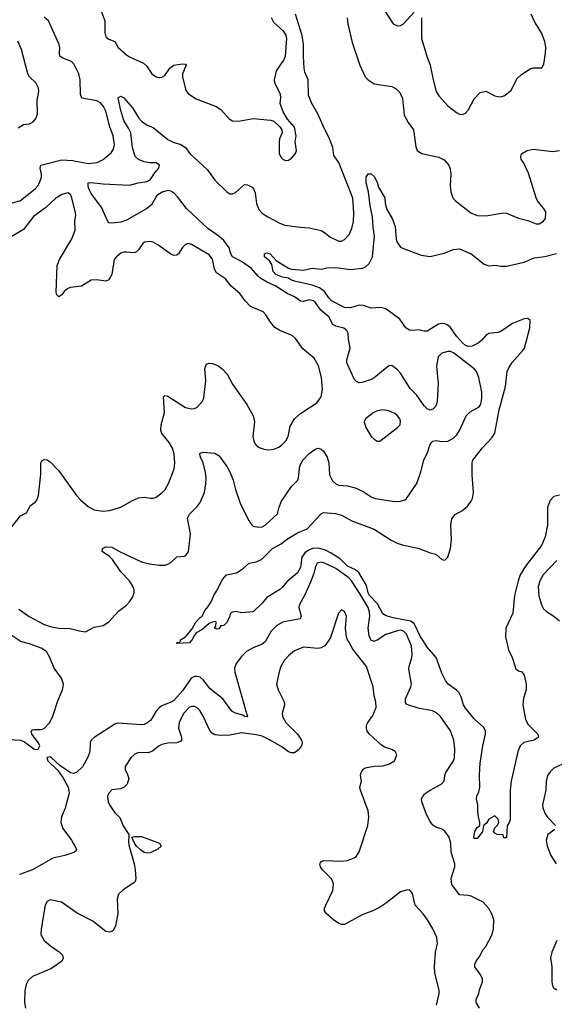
# Model space of a CAD drawing. Header units: inches. Extents: x 2057696 to 2160536, y 827480 to 1016834.
# Tile 292 of 422: x 2090984 to 2094614, y 967537 to 974218. Entities that reach past the tile are written whole.
import ezdxf

# ---------------------------------------------------------------- set-up
doc = ezdxf.new("R2010")
doc.units = ezdxf.units.IN
doc.header["$MEASUREMENT"] = 0
doc.layers.add('C0996', color=7, linetype='Continuous')
doc.layers.add('C0997', color=7, linetype='Continuous')

msp = doc.modelspace()

# ---------------------------------------------------------------- linework, layer by layer
at = {"layer": 'C0996', "color": 5}
for points, elevation in [([(2090910, 969332.6), (2090990, 969330.2), (2091017, 969317), (2091080.2, 969270), (2091090, 969265.5), (2091110, 969267.6), (2091119.9, 969290), (2091110.7, 969310.7), (2091066.5, 969370), (2091061.7, 969390), (2091070, 969398.9), (2091079.2, 969400.8), (2091130, 969401.9), (2091150, 969408.8), (2091188.2, 969450), (2091210, 969492.2), (2091243.6, 969596.4), (2091275.5, 969670), (2091279.9, 969690), (2091280.6, 969710), (2091269, 969750), (2091218.5, 969818.5), (2091189.8, 969890), (2091165.5, 969930), (2091130, 969952.7), (2091050, 969982.4), (2090990, 969998.2), (2090987.2, 970000)], 460), ([(2092652.6, 970000), (2092650, 969995.4), (2092630, 969981), (2092570, 969956), (2092523.7, 969930), (2092490, 969898), (2092453.7, 969850), (2092443, 969817), (2092443.6, 969790), (2092531.4, 969488.6), (2092510, 969489.8), (2092498.5, 969498.5), (2092450, 969511.4), (2092425, 969525), (2092362.9, 969610), (2092278.3, 969678.3), (2092230, 969739.3), (2092210, 969756), (2092190, 969762), (2092170, 969760.9), (2092147.2, 969750), (2092090, 969663.4), (2092030, 969599.1), (2092010, 969585.9), (2091950, 969562.8), (2091930.5, 969549.5), (2091910, 969526.6), (2091874, 969466), (2091852.6, 969447.4), (2091830, 969435.9), (2091807.9, 969432.1), (2091650, 969444.7), (2091630, 969438.5), (2091490, 969347.4), (2091470.3, 969330), (2091461.8, 969310), (2091459.3, 969250), (2091444.2, 969210), (2091411.3, 969148.7), (2091370, 969109.7), (2091350, 969102.4), (2091330, 969107.2), (2091256.5, 969156.5), (2091200.3, 969210), (2091190, 969216.5), (2091169.4, 969210.6), (2091175.5, 969190), (2091242.5, 969122.5), (2091276.4, 969076.4), (2091312.6, 969010), (2091320.2, 968970), (2091293.3, 968866.7), (2091268, 968810), (2091262.7, 968770), (2091277.4, 968730), (2091335.3, 968650), (2091370.5, 968589.5), (2091364.5, 968575.5), (2091352.4, 968567.6), (2091290, 968546.6), (2091210, 968529.4), (2091070.3, 968449.7), (2090983.1, 968416.9)], 460), ([(2093077.6, 970000), (2093056.4, 969970), (2093030, 969955.6), (2093008.4, 969951.6), (2092910, 969961), (2092850, 969934.8), (2092810, 969902.3), (2092779.6, 969870), (2092757.7, 969830), (2092746.3, 969793.7), (2092728.7, 969710), (2092739.5, 969670), (2092780.3, 969590), (2092781.1, 969570), (2092765.7, 969510), (2092768.9, 969490), (2092791.8, 969450), (2092870.3, 969370), (2092896.4, 969330), (2092901.6, 969310), (2092898, 969290), (2092877.1, 969262.9), (2092850, 969243.5), (2092830, 969242.3), (2092810, 969249.8), (2092763.6, 969283.6), (2092690, 969327.5), (2092630, 969356.4), (2092590, 969366.4), (2092490, 969379.2), (2092410, 969363.4), (2092350, 969361.1), (2092310, 969365.7), (2092290, 969377.4), (2092274.4, 969394.4), (2092230, 969491.6), (2092206.6, 969530), (2092190, 969548), (2092170, 969558.3), (2092150, 969558.3), (2092135.5, 969550), (2092097.3, 969510), (2092065.8, 969450), (2092062.8, 969410), (2092083.2, 969350), (2092082.6, 969330), (2092077, 969323), (2092050, 969310.9), (2091990, 969308.3), (2091950, 969299), (2091930, 969289.8), (2091884.8, 969255.2), (2091856.4, 969243.6), (2091790, 969245.1), (2091764.8, 969235.2), (2091739.5, 969210), (2091699.3, 969150), (2091699.3, 969130), (2091716.9, 969096.9), (2091724.4, 969070), (2091714.4, 969030), (2091694.4, 969010), (2091670, 968998.3), (2091610, 968991.1), (2091588.7, 968970), (2091580.3, 968950), (2091584.7, 968910), (2091594.9, 968890), (2091630, 968836), (2091663.7, 968803.7), (2091687.1, 968747.1), (2091726, 968690), (2091721.7, 968638.3), (2091724.2, 968615.8), (2091760.2, 968490), (2091768.9, 968450), (2091773.4, 968390), (2091768.8, 968371.2), (2091759.6, 968360.4), (2091685.9, 968314.1), (2091655.9, 968284.1), (2091645.2, 968250), (2091650.3, 968150), (2091634, 968070), (2091620.7, 968039.3), (2091610.2, 968029.8), (2091593.8, 968026.2), (2091569.6, 968030), (2091481.1, 968101.1), (2091375.2, 968155.2), (2091269, 968230), (2091190, 968246), (2091170, 968235.1), (2091157.1, 968210), (2091130.4, 968050), (2091128.2, 968010), (2091150.5, 967970), (2091192.7, 967932.7), (2091253.1, 967893.1), (2091274, 967870), (2091279.5, 967850), (2091270.4, 967830), (2091200.8, 967779.2), (2091070, 967725.1), (2091042.2, 967697.8), (2091028.5, 967671.5), (2091019.7, 967630), (2091017.3, 967550), (2091024.4, 967510)], 480), ([(2092146.8, 970000), (2092136, 969990), (2092050, 969986), (2092050, 969991), (2092068.4, 969991.6), (2092074, 970000)], 440), ([(2093814, 967530), (2093832.6, 967610), (2093832.8, 967630), (2093803, 967750), (2093799.7, 967790), (2093808.2, 967890), (2093819.6, 967950), (2093816.2, 967990), (2093788.4, 968050), (2093752.6, 968110), (2093724, 968150), (2093669.8, 968209.8), (2093650, 968288.7), (2093636, 968310), (2093630, 968314.5), (2093610, 968312), (2093570, 968299.6), (2093474.7, 968225.3), (2093426.1, 968193.9), (2093387, 968173), (2093310, 968145), (2093190, 968078.2), (2093170, 968078.6), (2093150, 968086.1), (2093113.6, 968110), (2093068.1, 968150), (2093054.6, 968170), (2093054.2, 968190), (2093061.5, 968210), (2093110.8, 968310), (2093114, 968350), (2093109.8, 968370), (2093098, 968390), (2093039.7, 968450), (2093026.6, 968470), (2093021.6, 968490), (2093024.4, 968495.6), (2093034.1, 968505.8), (2093050, 968512.2), (2093171.6, 968508.4), (2093210, 968512.4), (2093255.6, 968530), (2093270, 968542), (2093290, 968570.7), (2093347.6, 968750), (2093355.3, 968810), (2093349.8, 968850), (2093297.4, 968990), (2093293.6, 969010), (2093305.1, 969050), (2093298.4, 969090), (2093302, 969110), (2093313.2, 969130), (2093330, 969142), (2093390, 969153.4), (2093450, 969154.8), (2093490, 969166), (2093528.7, 969190), (2093544, 969230), (2093532.5, 969252.5), (2093510, 969265.2), (2093461.6, 969281.6), (2093438.3, 969298.3), (2093359.5, 969370), (2093343.6, 969390), (2093338, 969410), (2093339.7, 969430), (2093348, 969450), (2093382.4, 969497.6), (2093403.5, 969550), (2093403.1, 969590), (2093391.6, 969630), (2093383.7, 969690), (2093338, 969830), (2093246.7, 969946.7), (2093216.8, 970000)], 480), ([(2093393.7, 970000), (2093390, 969998.5), (2093386, 970000)], 460), ([(2094106.8, 967510), (2094082.3, 967550), (2094082.3, 967570), (2094101.8, 967610), (2094105.6, 967634.4), (2094126.3, 967690), (2094126.5, 967710), (2094115.2, 967735.2), (2094073.1, 967790), (2094074.2, 967810), (2094084.2, 967830), (2094103.5, 967856.5), (2094130.5, 967909.5), (2094148.4, 967930), (2094191.3, 968010), (2094200.4, 968050), (2094203.8, 968110), (2094190.5, 968150), (2094170, 968186), (2094130, 968229.1), (2094049.9, 968269.9), (2094030, 968276.1), (2093970, 968279.8), (2093917.7, 968350), (2093912.6, 968390), (2093937.7, 968470), (2093938.5, 968490), (2093913, 968570), (2093911.6, 968630), (2093900.8, 968670), (2093870, 968712.1), (2093850, 968724.8), (2093810, 968738.2), (2093790, 968752.7), (2093770, 968776.3), (2093745.5, 968825.5), (2093713.7, 968910), (2093712.4, 968930), (2093730, 968961.8), (2093770, 968990.3), (2093845.2, 969030), (2093866, 969050), (2093869.4, 969090), (2093878, 969110), (2093929.6, 969190), (2093935.8, 969210), (2093938.9, 969270), (2093932.4, 969330), (2093910, 969391.8), (2093840.4, 969490), (2093814.6, 969514.6), (2093787.8, 969527.8), (2093690, 969546.7), (2093625.6, 969565.6), (2093611.5, 969571.5), (2093603.9, 969583.9), (2093604.2, 969610), (2093640.4, 969690), (2093643.5, 969710), (2093627.1, 969810), (2093628.5, 969830), (2093646.4, 969890), (2093647.9, 969912.1), (2093644, 969970), (2093631, 970000)], 460), ([(2094289.4, 970000), (2094302.2, 969942.2), (2094326.7, 969890), (2094352.8, 969812.8), (2094370, 969800.5), (2094392.5, 969792.5), (2094410, 969771.3), (2094423.8, 969710), (2094422.4, 969670), (2094404.8, 969615.2), (2094399, 969570), (2094417.4, 969470), (2094435.9, 969435.9), (2094502, 969370), (2094506.8, 969350), (2094478, 969330), (2094407.1, 969312.9), (2094383.1, 969290), (2094366.9, 969253.1), (2094321.7, 969050), (2094314.9, 968990), (2094314.3, 968790), (2094310, 968774), (2094293, 968747), (2094290, 968666), (2094270, 968666), (2094266, 968686), (2094226, 968690), (2094210, 968698), (2094202, 968710), (2094210, 968734), (2094228.4, 968751.6), (2094238, 968770), (2094233.6, 968793.6), (2094210, 968815.3), (2094170, 968793.2), (2094154, 968766), (2094132, 968750), (2094127.3, 968710), (2094094.7, 968665.3), (2094090, 968660.9), (2094070, 968661.2), (2094066.9, 968670), (2094074, 968710), (2094090, 968736), (2094109, 968751), (2094109.2, 968770), (2094098, 968810), (2094094, 968850), (2094095.3, 968890), (2094085.2, 968930), (2094087.3, 968950), (2094100.5, 968979.5), (2094107.4, 969010), (2094105, 969095), (2094110, 969172), (2094127.8, 969290), (2094147.5, 969370), (2094145.5, 969390), (2094134.5, 969414.5), (2094070, 969474), (2094010, 969547.1), (2093997.1, 969570), (2093982.3, 969622.3), (2093968.8, 969650), (2093950, 969668.8), (2093893, 969710), (2093874.6, 969734.6), (2093850, 969784.2), (2093810.9, 969890.9), (2093750, 969959.6), (2093725, 970000)], 440), ([(2094670, 969166.6), (2094610, 969138.3), (2094584.8, 969115.2), (2094567, 969090), (2094557.6, 969050), (2094557, 968990), (2094534, 968890), (2094535.8, 968870), (2094552.2, 968830), (2094567.5, 968807.5), (2094623, 968750)], 460), ([(2094616.5, 968723.5), (2094570.3, 968689.7), (2094558.4, 968650), (2094564.9, 968610), (2094590, 968546.8), (2094625.3, 968490)], 460), ([(2094631.6, 967970), (2094597.3, 967890), (2094588.5, 967851.5), (2094596.1, 967790), (2094597.7, 967690), (2094602.3, 967662.3), (2094608.9, 967648.9), (2094630, 967635)], 460)]:
    msp.add_lwpolyline(points, dxfattribs=dict(at, elevation=elevation))
at = {"layer": 'C0996', "color": 5, "elevation": 480}
msp.add_lwpolyline([(2091850, 968561.4), (2091830, 968567.8), (2091804.3, 968584.3), (2091776.9, 968610), (2091762.9, 968630), (2091746, 968670), (2091763.7, 968676.3), (2091810, 968674.6), (2091934, 968630), (2091944.9, 968610), (2091923, 968590), (2091870, 968565.1)], close=True, dxfattribs=at)
at = {"layer": 'C0997', "color": 5}
for points, elevation in [([(2091510.3, 974350), (2091561.8, 974210), (2091562, 974130), (2091570, 974102.4), (2091590, 974085.2), (2091630.2, 974070.2), (2091651.8, 974030), (2091710, 973978.9), (2091730, 973965.2), (2091824.1, 973924.1), (2091844.2, 973904.2), (2091880.4, 973850), (2091910, 973830.4), (2091930, 973824.9), (2091950, 973828.5), (2091970, 973839.5), (2092003.5, 973890), (2092030, 973908.9), (2092090, 973919.6), (2092110, 973916.3), (2092114.4, 973910), (2092090.3, 973850), (2092088.9, 973830), (2092110, 973746), (2092116.4, 973730), (2092130, 973714.9), (2092182, 973682), (2092317.3, 973630), (2092348.8, 973608.8), (2092406, 973546), (2092430, 973530.7), (2092470, 973530.5), (2092570, 973548.5), (2092690, 973536.3), (2092710.6, 973530.6), (2092751.1, 973491.1), (2092764.7, 973470), (2092766, 973450), (2092747.7, 973410), (2092744.9, 973390), (2092744.9, 973310), (2092754.8, 973290), (2092772, 973270), (2092790, 973262.8), (2092810, 973264.7), (2092830, 973278), (2092857.2, 973310), (2092862.7, 973330), (2092855.1, 973390), (2092860.9, 973430), (2092850, 973488), (2092802.7, 973542.7), (2092772, 973592), (2092752.7, 973650), (2092758, 973690), (2092755.1, 973710), (2092715.6, 973790), (2092713.3, 973810), (2092727.8, 973870), (2092776.5, 973943.5), (2092787.9, 973970), (2092797.7, 974090), (2092792.5, 974112.5), (2092778.2, 974138.2), (2092710, 974198.2), (2092693.1, 974230)], 480), ([(2093461.2, 974281.2), (2093520.5, 974190), (2093550, 974175.8), (2093570, 974179.5), (2093590, 974190.4), (2093662, 974270)], 480), ([(2090927.8, 972972.2), (2090990, 972991), (2091089.1, 973070), (2091106.3, 973090), (2091118.9, 973110), (2091132.1, 973150), (2091133.2, 973170), (2091122.8, 973210), (2091128.4, 973231.6), (2091270, 973266.6), (2091343.5, 973263.5), (2091450, 973242.6), (2091510, 973249.1), (2091550, 973270.3), (2091604.5, 973315.5), (2091620.5, 973339.5), (2091627.4, 973370), (2091618.5, 973430), (2091596.2, 973490), (2091570, 973596.3), (2091554, 973630), (2091533.5, 973653.5), (2091507.2, 973667.2), (2091405.1, 973685.1), (2091397.2, 973710), (2091395.4, 973810), (2091384.5, 973850), (2091353, 973913), (2091334.8, 973934.8), (2091276.3, 973956.3), (2091257, 973970), (2091253.9, 973990), (2091257.4, 974030), (2091253.1, 974050), (2091180.7, 974210), (2091150, 974236.1)], 480), ([(2090978.7, 970218.7), (2091048.2, 970168.3), (2091150, 970115.1), (2091190, 970099.4), (2091250, 970089.4), (2091327.8, 970087.8), (2091390, 970070.3), (2091430, 970064.2), (2091490, 970095.8), (2091550, 970107.3), (2091590, 970132.7), (2091656, 970204), (2091710, 970245.3), (2091730, 970267), (2091750, 970297.1), (2091762, 970330), (2091761.4, 970350), (2091754.4, 970370), (2091730.6, 970410), (2091670, 970470.9), (2091615, 970555), (2091594.9, 970574.9), (2091543.7, 970610), (2091546, 970630), (2091570, 970640.3), (2091610, 970638.3), (2091666.2, 970606.2), (2091810, 970539.3), (2091864.9, 970524.9), (2091930, 970516.2), (2091970, 970517.3), (2091990, 970523.6), (2092010, 970535.8), (2092050, 970572.4), (2092102, 970578), (2092110, 970581), (2092122.9, 970597.1), (2092129.7, 970610.3), (2092135.5, 970644.5), (2092144, 970730), (2092123.5, 970836.5), (2092137.3, 970862.7), (2092190, 970915.3), (2092210, 970941.6), (2092237.7, 971010), (2092247.6, 971067.6), (2092249.8, 971110), (2092244.5, 971144.5), (2092229.8, 971210), (2092211.3, 971250), (2092207.1, 971270), (2092210, 971276.3), (2092230, 971283.7), (2092310, 971276.4), (2092337.5, 971257.5), (2092390, 971186), (2092410, 971150.6), (2092433.9, 971093.9), (2092448.4, 971030), (2092482.4, 970930), (2092538.7, 970818.7), (2092550, 970800.7), (2092570, 970782), (2092606.3, 970773.7), (2092630, 970776.3), (2092650, 970787.7), (2092734.6, 970865.4), (2092746, 970910), (2092762.3, 970950), (2092828.5, 971050), (2092870, 971090.5), (2092877.1, 971110), (2092885.4, 971190), (2092905.4, 971230), (2092950, 971274.2), (2092990, 971304), (2093010, 971311.3), (2093030, 971304.9), (2093046, 971290), (2093071.4, 971250), (2093083.2, 971210), (2093087.8, 971130), (2093108.9, 971088.9), (2093130, 971068.9), (2093150, 971059.6), (2093210, 971054.7), (2093261.7, 971041.7), (2093315.8, 971015.8), (2093370, 970981.3), (2093398, 970970), (2093530, 970948.2), (2093570, 970950.4), (2093599.7, 970960.3), (2093611.3, 970968.7), (2093680.5, 971070), (2093708.4, 971150), (2093728.3, 971230), (2093754.8, 971285.2), (2093768.5, 971331.5), (2093780.9, 971350), (2093790, 971359.1), (2093810, 971363), (2093850, 971356.4), (2093890, 971357.6), (2093930, 971378), (2093950, 971399.1), (2093969.6, 971430), (2094015.6, 971530), (2094043.6, 971556.4), (2094102.9, 971590), (2094115.8, 971610), (2094122.6, 971650), (2094122.4, 971690), (2094100.7, 971790), (2094084.5, 971830), (2094069.3, 971850), (2093930, 971957), (2093910, 971967), (2093890, 971967.6), (2093850, 971955.4), (2093826.3, 971930), (2093813.3, 971866.7), (2093824.9, 971750), (2093819.3, 971630), (2093813.7, 971606.3), (2093804, 971590), (2093790, 971576), (2093770.5, 971569.5), (2093750, 971578), (2093730, 971598), (2093681.1, 971670), (2093635.6, 971715.6), (2093570, 971819.7), (2093550, 971842), (2093510, 971871.3), (2093490, 971869.6), (2093390, 971787.4), (2093370, 971776), (2093310, 971755.8), (2093290, 971754), (2093270, 971762), (2093257.4, 971777.4), (2093204.4, 971890), (2093204.4, 971910), (2093227.1, 971990), (2093215.8, 972050), (2093215.1, 972090), (2093204.2, 972110), (2093184.2, 972124.2), (2093130, 972139.2), (2093110.7, 972150.7), (2093082.6, 972202.6), (2093027.5, 972247.5), (2092990, 972300.3), (2092976.9, 972310), (2092950, 972316.2), (2092910, 972305), (2092890, 972308.7), (2092850, 972337.3), (2092799.6, 972359.6), (2092722.4, 972410), (2092658.9, 972438.9), (2092622.1, 972462.1), (2092600.6, 972480.6), (2092558, 972530), (2092490, 972577.8), (2092429.6, 972609.6), (2092418.3, 972630), (2092406.1, 972670), (2092370, 972719.7), (2092336.3, 972750), (2092261.9, 972801.9), (2092116.4, 972936.4), (2092055.9, 973015.9), (2092030, 973042.8), (2092010, 973054.7), (2091990, 973059), (2091951.2, 973048.8), (2091915.8, 973024.2), (2091878.7, 972961.3), (2091845.3, 972934.7), (2091710, 972857.4), (2091670, 972844.1), (2091610, 972837), (2091590, 972839.3), (2091576.9, 972856.9), (2091541.1, 972941.1), (2091470, 973038.4), (2091454.3, 973070), (2091447.9, 973090), (2091449.7, 973110), (2091467.3, 973112.7), (2091550, 973103.6), (2091730, 973095.8), (2091788.7, 973111.3), (2091850, 973119.5), (2091870, 973132.2), (2091900.9, 973179.1), (2091929.7, 973210), (2091933, 973230), (2091910, 973247.6), (2091870, 973246.8), (2091830, 973254.2), (2091790, 973269.2), (2091768.2, 973290), (2091750.5, 973350), (2091738.1, 973450), (2091722.9, 973482.9), (2091690, 973534), (2091670, 973601.2), (2091653.6, 973686.4), (2091654, 973690), (2091670, 973699.1), (2091690, 973687.3), (2091750, 973620.7), (2091793.1, 973550), (2091810.4, 973530), (2091850, 973502), (2091890, 973485.5), (2091990, 973404), (2092030, 973384.4), (2092072.6, 973372.6), (2092110, 973350.3), (2092140.3, 973310), (2092259.5, 973199.5), (2092310, 973128.5), (2092390, 973050.4), (2092410, 973037.1), (2092430, 973035.5), (2092450, 973046.4), (2092510, 973099.3), (2092530, 973098.4), (2092561.7, 973081.7), (2092572.2, 973070), (2092582.7, 973042.7), (2092591.3, 972971.3), (2092607.2, 972930), (2092630, 972906), (2092663.4, 972883.4), (2092754, 972834), (2092783.5, 972823.5), (2092890, 972809.2), (2092950, 972806.7), (2093030, 972787.2), (2093054.1, 972774.1), (2093090, 972744.9), (2093150, 972714.9), (2093170, 972715.8), (2093190, 972726.7), (2093220.1, 972759.9), (2093239.8, 972800.2), (2093250.7, 972849.3), (2093253.6, 972906.4), (2093246.8, 973006.7), (2093151.6, 973250), (2093117.5, 973297.5), (2093109.8, 973350), (2093088.5, 973410), (2093041.6, 973501.6), (2093010, 973575.3), (2092966.4, 973650), (2092946, 973706), (2092942, 973810), (2092920.9, 973860.9), (2092915.4, 973890), (2092910.4, 973970), (2092911.8, 974050), (2092901.7, 974110), (2092855.8, 974255.8)], 460), ([(2093206.5, 974230), (2093211.3, 974190), (2093242.2, 974062.2), (2093294, 973910), (2093330.4, 973830), (2093348.9, 973808.9), (2093390, 973783.1), (2093510, 973764.6), (2093540.7, 973750), (2093564.8, 973724.8), (2093583.6, 973683.6), (2093594.4, 973570), (2093620.6, 973520.6), (2093657, 973470), (2093674.4, 973354.4), (2093682, 973330), (2093711.3, 973310), (2093830, 973286), (2093867.1, 973267.1), (2093898, 973230), (2093906.9, 973206.9), (2093910.4, 973170.4), (2093906.7, 973090), (2093912, 973050), (2093924.9, 973010), (2093943, 972990), (2094047.3, 972907.3), (2094090, 972890.4), (2094150, 972886.4), (2094270, 972907.7), (2094290, 972904.9), (2094370, 972870.4), (2094434.6, 972854.6), (2094490, 972832.4), (2094510, 972832.2), (2094540.7, 972850), (2094554.3, 972870), (2094555.8, 972910), (2094547.8, 972930), (2094500.5, 972990), (2094491.3, 973010), (2094437.5, 973177.5), (2094404, 973250), (2094389.8, 973270), (2094385.7, 973290), (2094391.2, 973308.8), (2094430, 973330.4), (2094470, 973339.5), (2094604.5, 973324.5), (2094648.7, 973330)], 460), ([(2093711.1, 974231.1), (2093711.3, 974090), (2093747.4, 973970), (2093771.7, 973910), (2093790.2, 973810), (2093811.7, 973730), (2093830, 973700.4), (2093890, 973634.4), (2093950, 973588.2), (2093970, 973578), (2093990, 973575.5), (2094010, 973584.9), (2094030, 973604.9), (2094070, 973680.5), (2094110, 973724), (2094150, 973734), (2094210, 973702), (2094230, 973696.3), (2094250, 973695.5), (2094270, 973701.6), (2094290, 973712.7), (2094320.1, 973739.9), (2094361.3, 973818.7), (2094390, 973847.2), (2094450, 973884.2), (2094470.4, 973890.4), (2094530, 973891.3), (2094543.2, 973916.8), (2094554.2, 973990), (2094555.3, 974030), (2094549.8, 974070), (2094526.1, 974130), (2094481.4, 974201.4), (2094456.2, 974256.2)], 480), ([(2090974.7, 973485.3), (2091010, 973505.8), (2091050, 973512), (2091075.9, 973524.1), (2091093.3, 973546.7), (2091104.1, 973575.9), (2091102.8, 973670), (2091114, 973730), (2091112.5, 973752.5), (2091093.5, 973790), (2091050.3, 973830.3), (2091038.3, 973850), (2090996.3, 974016.3), (2090972.4, 974072.4)], 520), ([(2092074, 970000), (2092076.4, 970003.6), (2092075.3, 970010), (2092110, 970030.7), (2092154.5, 970085.5), (2092179.3, 970130), (2092210, 970162), (2092224, 970170), (2092241.2, 970210), (2092263.7, 970236.3), (2092286.6, 970273.4), (2092301.2, 970310), (2092320.9, 970339.1), (2092361.5, 970418.5), (2092388.7, 970450), (2092456.5, 970463.5), (2092504.1, 970495.9), (2092542, 970530), (2092590, 970538.7), (2092625.8, 970554.2), (2092700.4, 970630), (2092759.7, 970660.3), (2092794.5, 970690), (2092870, 970735), (2092935.7, 970764.3), (2093030, 970866), (2093046.1, 970873.9), (2093127.9, 970867.9), (2093170, 970855.2), (2093238, 970818), (2093390, 970760.2), (2093505.3, 970685.3), (2093545.8, 970665.8), (2093590, 970651.6), (2093690, 970632.3), (2093770, 970600.3), (2093810, 970592), (2093850, 970555.8), (2093870, 970550.4), (2093890, 970570.5), (2093908.9, 970630), (2093915.4, 970690), (2093911.9, 970788.1), (2093918.3, 970830), (2093940.6, 970859.4), (2093991.4, 970888.7), (2094024.1, 970915.9), (2094049.9, 970950), (2094058.2, 970970), (2094065.3, 971010), (2094055.6, 971130), (2094056.1, 971210), (2094060.6, 971230), (2094124.4, 971310), (2094190, 971379.6), (2094210, 971413.4), (2094240.3, 971570), (2094282.2, 971730), (2094294.5, 971830), (2094304.5, 971855.5), (2094327.6, 971892.4), (2094398.3, 971970), (2094411.2, 971990), (2094446.7, 972126.7), (2094450, 972177.2), (2094434, 972190), (2094410, 972188.3), (2094330, 972156.3), (2094250, 972103.2), (2094230, 972096.4), (2094170, 972088.6), (2094150, 972075.4), (2094119.9, 972040.1), (2094097.7, 972022.3), (2094056.3, 972003.7), (2094030, 972001.4), (2094010, 972008.1), (2093990, 972025), (2093949.9, 972070), (2093908.9, 972128.9), (2093890, 972145.2), (2093870, 972153.8), (2093850, 972157), (2093827.4, 972152.6), (2093750, 972104.4), (2093730, 972104.2), (2093694.6, 972114.6), (2093651.7, 972108.3), (2093630, 972111), (2093606.3, 972126.3), (2093565.1, 972185.1), (2093470, 972256.8), (2093434.4, 972265.6), (2093370, 972260.7), (2093318.1, 972278.1), (2093290, 972280.6), (2093230, 972263.9), (2093190, 972264.5), (2093101.7, 972310), (2093082, 972330), (2093054.6, 972374.6), (2093018.9, 972398.9), (2092970, 972417.3), (2092850, 972443.2), (2092829.6, 972450), (2092810, 972464), (2092767.3, 972470), (2092724.2, 972490), (2092705.4, 972510), (2092697, 972557), (2092680.7, 972580.7), (2092647, 972610), (2092645.2, 972630), (2092664.5, 972635.5), (2092684.7, 972630), (2092724.5, 972584.5), (2092810, 972531.3), (2092830, 972524.7), (2092910, 972518.8), (2092970, 972532.4), (2093030, 972525.5), (2093070, 972534), (2093130, 972536.1), (2093230, 972522.3), (2093308.4, 972531.6), (2093330, 972538.8), (2093356.4, 972563.6), (2093380.5, 972610), (2093393.2, 972750), (2093383.2, 972810), (2093378.9, 972878.9), (2093363.3, 972956.7), (2093352, 973050), (2093335.6, 973110), (2093335.3, 973150), (2093350, 973172), (2093370, 973171), (2093390, 973154.8), (2093410, 973116), (2093421.1, 973081.1), (2093462.8, 973010), (2093464.7, 972970), (2093477.3, 972930), (2093512.2, 972870), (2093533.7, 972813.7), (2093539.5, 972730), (2093544.9, 972710), (2093570, 972675.5), (2093590, 972666), (2093710, 972619.1), (2093770, 972610.7), (2093866.2, 972633.8), (2093930, 972659.3), (2093970, 972663.7), (2094049.1, 972629.1), (2094138.5, 972558.5), (2094170, 972547.2), (2094210, 972552.2), (2094250, 972546.3), (2094290, 972546.5), (2094410, 972572.9), (2094477.3, 972602.7), (2094550, 972610.2), (2094629.2, 972630.8)], 440), ([(2090930, 970776.3), (2090989.6, 970850.4), (2091030, 970870.7), (2091058, 970922), (2091090, 970943.1), (2091101.4, 970958.6), (2091111.5, 970988.5), (2091118.7, 971050), (2091126.9, 971133.1), (2091128.7, 971211.3), (2091135.1, 971224.9), (2091150, 971234.4), (2091170, 971230.4), (2091190, 971217.6), (2091250, 971157.6), (2091369, 970990), (2091398.3, 970958.3), (2091450, 970914.9), (2091490, 970893.1), (2091550, 970883.6), (2091592.7, 970887.3), (2091669.6, 970910.4), (2091746.2, 970953.8), (2091790, 970972.7), (2091830, 970978.4), (2091870, 970970.4), (2091890, 970972), (2091910, 970978.7), (2091950, 971007.2), (2091971.2, 971030), (2091994, 971070), (2092033.3, 971170), (2092038.3, 971210), (2092033.5, 971270), (2092021.8, 971310), (2091999.4, 971350), (2091950, 971409.8), (2091943.2, 971430), (2091944.6, 971470), (2091967.2, 971552.8), (2091961.1, 971658.9), (2091970, 971667.7), (2091990, 971662.6), (2092110, 971586.9), (2092150, 971578), (2092170, 971579.5), (2092190, 971588.5), (2092225.4, 971630), (2092233.3, 971650), (2092248.6, 971770), (2092241.6, 971850), (2092247.6, 971872.4), (2092257.5, 971882.5), (2092270, 971887.7), (2092290, 971886), (2092330, 971872), (2092359.1, 971850), (2092392.7, 971812.7), (2092430, 971744.9), (2092527.3, 971607.3), (2092568.2, 971530), (2092577.6, 971490), (2092566.7, 971390), (2092575.8, 971350), (2092590.2, 971330.2), (2092610, 971315.8), (2092644.2, 971304.2), (2092670, 971299.6), (2092710, 971303.2), (2092743, 971317), (2092761.3, 971330), (2092790, 971360.4), (2092806.9, 971390), (2092819.5, 971460.5), (2092849.6, 971510), (2092890, 971546), (2093001.1, 971618.9), (2093030, 971658.8), (2093040.4, 971710), (2093033.1, 971790), (2093013.1, 971870), (2092982.4, 971922.4), (2092905.7, 971985.7), (2092855.7, 972055.7), (2092834.8, 972074.8), (2092749.9, 972109.9), (2092716.9, 972130), (2092686.6, 972166.6), (2092656.1, 972216.1), (2092636.2, 972236.2), (2092550, 972271.1), (2092514, 972310), (2092479.3, 972359.3), (2092420.7, 972410), (2092380.4, 972460.4), (2092319.6, 972499.6), (2092306.1, 972526.1), (2092292, 972592), (2092270, 972623), (2092150, 972692), (2092130, 972699.3), (2092110, 972693.2), (2092090, 972673.2), (2092062.8, 972630), (2092050, 972619.3), (2092030, 972618), (2092010, 972627), (2091921.6, 972690), (2091890, 972707.4), (2091866.8, 972713.2), (2091831.4, 972708.6), (2091820.4, 972699.6), (2091790, 972655.6), (2091770, 972638), (2091750, 972635.4), (2091710, 972641.5), (2091690, 972639.8), (2091670, 972633.5), (2091640.3, 972610), (2091625.2, 972590), (2091609.4, 972490), (2091588.2, 972451.8), (2091570, 972444.5), (2091506.6, 972453.4), (2091470, 972449.8), (2091402.8, 972410), (2091330, 972400.8), (2091310, 972392.9), (2091286.4, 972373.6), (2091270, 972351.3), (2091250, 972337), (2091237, 972350), (2091232.8, 972370), (2091238.1, 972550), (2091253.6, 972590), (2091338.4, 972730), (2091361.4, 972790), (2091358.5, 972850), (2091365.7, 972890), (2091363.5, 972910), (2091336.8, 973016.8), (2091330, 973031.5), (2091310, 973042.3), (2091270, 973031.3), (2091230, 973008), (2091159.3, 972940.7), (2091077.9, 972882.1), (2091010, 972793.9), (2090919.2, 972740.8)], 480), ([(2094648.4, 970991.6), (2094610, 970982), (2094585.2, 970954.8), (2094568.5, 970910), (2094568.2, 970790), (2094552.7, 970710), (2094527.9, 970650), (2094418.2, 970510), (2094382.6, 970450), (2094368.1, 970410), (2094343.8, 970310), (2094332, 970190), (2094285.5, 970090), (2094282.8, 970030), (2094289.4, 970000)], 440), ([(2093725, 970000), (2093706.4, 970030), (2093661.3, 970121.3), (2093637.4, 970137.4), (2093518.9, 970158.9), (2093472.3, 970172.3), (2093450, 970185.7), (2093414.3, 970254.3), (2093358.7, 970310), (2093348.9, 970330), (2093339, 970379), (2093287.1, 970467.1), (2093264.7, 970484.7), (2093210, 970509.5), (2093160, 970560), (2093098.2, 970598.2), (2093059.5, 970619.5), (2093012.4, 970632.4), (2092971.3, 970628.7), (2092943, 970617), (2092920.7, 970599.3), (2092898.7, 970570), (2092890, 970501.2), (2092870, 970464), (2092796.9, 970403.1), (2092770, 970369.6), (2092750, 970352.3), (2092662.7, 970297.3), (2092630, 970258), (2092570, 970200.9), (2092493.2, 970193.2), (2092450, 970202), (2092430, 970198), (2092412, 970188), (2092411.3, 970170), (2092390, 970128), (2092370, 970108), (2092350, 970106), (2092335.3, 970084.7), (2092323.1, 970083.1), (2092306, 970090), (2092316.4, 970103.6), (2092318, 970130), (2092313.6, 970133.6), (2092294, 970130), (2092270, 970121.2), (2092221.1, 970078.9), (2092183.1, 970056.9), (2092166, 970034), (2092153.7, 970006.3), (2092146.8, 970000)], 440), ([(2093386, 970000), (2093370, 970006), (2093357.7, 970037.7), (2093349.9, 970089.9), (2093360.3, 970170), (2093358.6, 970198.6), (2093349.4, 970230), (2093290, 970331.4), (2093237.4, 970410), (2093218.4, 970430), (2093130, 970494.7), (2093050, 970532.7), (2093030, 970537), (2093003.9, 970530), (2092991.9, 970508.1), (2092980.6, 970459.4), (2092959.4, 970400.6), (2092917.8, 970310), (2092884.4, 970250), (2092879.6, 970230), (2092894.3, 970170), (2092888.5, 970151.5), (2092790, 970135.5), (2092770, 970129.8), (2092730, 970107.3), (2092691.6, 970068.4), (2092652.6, 970000)], 460), ([(2094630, 970548.6), (2094537.8, 970450), (2094515.6, 970410), (2094504.7, 970370), (2094509.3, 970309.3), (2094527.9, 970247.9), (2094541.3, 970221.3), (2094561.5, 970201.5), (2094610, 970170.4), (2094650, 970139.5)], 460), ([(2093216.8, 970000), (2093210.7, 970010.7), (2093203.9, 970030), (2093196.4, 970090), (2093203.7, 970170), (2093190, 970201.2), (2093170, 970213.2), (2093148.5, 970191.5), (2093095.2, 970024.8), (2093077.6, 970000)], 480), ([(2093631, 970000), (2093610, 970048.6), (2093590, 970069.8), (2093570, 970074.7), (2093550, 970071.3), (2093470, 970047.1), (2093410, 970006.6), (2093393.7, 970000)], 460), ([(2090987.2, 970000), (2090911.6, 970050)], 460)]:
    msp.add_lwpolyline(points, dxfattribs=dict(at, elevation=elevation))
at = {"layer": 'C0997', "color": 5, "elevation": 480}
msp.add_lwpolyline([(2093450, 971569.6), (2093410, 971562.9), (2093384, 971550), (2093330.8, 971510), (2093322.8, 971490), (2093334, 971450), (2093370, 971390.8), (2093390, 971370.8), (2093410, 971358.8), (2093430, 971358.8), (2093549.4, 971450), (2093567.3, 971470), (2093570, 971494), (2093564.7, 971510), (2093550, 971529.6), (2093530, 971546), (2093490, 971563)], close=True, dxfattribs=at)

doc.saveas('drawing.dxf')
